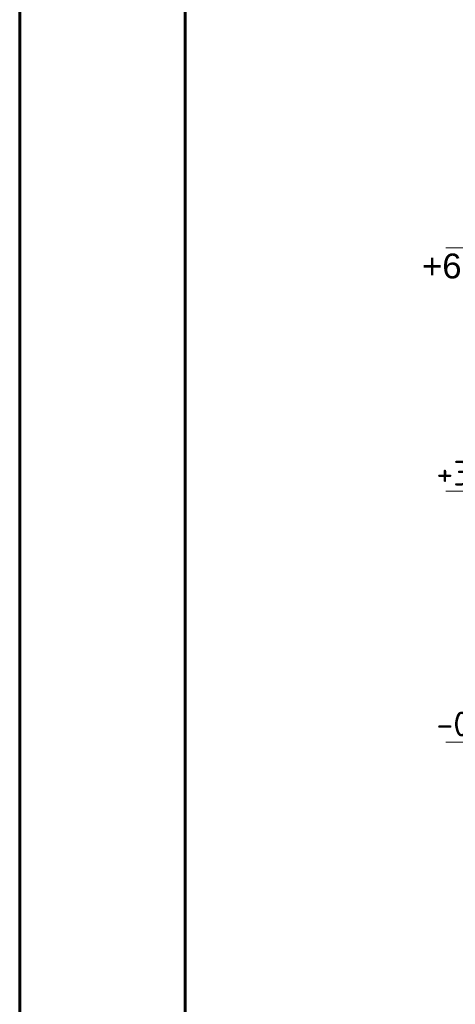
# Model space of a CAD drawing. Header units: millimetres. Extents: x 2063114 to 14983986, y -126020516 to 213791.
# Tile 507 of 656: x 2320392 to 2325660, y -540785 to -528889. Entities that reach past the tile are written whole.
import ezdxf

# ---------------------------------------------------------------- set-up
doc = ezdxf.new("R2010")
doc.units = ezdxf.units.MM
doc.linetypes.add('ACAD_ISO04W100', pattern=[30, 24, -3, 0, -3])
doc.layers.add('_print', color=6, linetype='Continuous', lineweight=60, plot=False)
doc.layers.add('оси', color=22, linetype='ACAD_ISO04W100', lineweight=13)
doc.styles.get("Standard").update_dxf_attribs({"font": 'arial.ttf'})

# ---------------------------------------------------------------- blocks, each defined once
blk = doc.blocks.new('*U1590')
at = {"color": 0, "ltscale": 25}
blk.add_lwpolyline([(-59400, 42000), (0, 42000), (0, 0), (-59400, 0)], close=True, dxfattribs=at)
at = {"color": 0, "lineweight": 60, "ltscale": 25}
blk.add_lwpolyline([(-57400, 41500), (-500, 41500), (-500, 500), (-57400, 500)], close=True, dxfattribs=at)

msp = doc.modelspace()

# ---------------------------------------------------------------- linework, layer by layer
at = {"layer": '_print', "ltscale": 100}
msp.add_lwpolyline([(2379792.08613, -551691.31434), (2320392.08613, -551691.31434), (2320392.08613, -509691.31434), (2379792.08613, -509691.31434)], close=True, dxfattribs=at)
at = {"layer": 'оси', "color": 0, "linetype": 'ByBlock', "ltscale": 500}
for p, q in [((2326752.48956, -531646.59002), (2325543.81222, -531646.59002)), ((2326752.48956, -534586.34422), (2325543.81222, -534586.34422)), ((2326752.48956, -537616.34422), (2325543.81222, -537616.34422))]:
    msp.add_line(p, q, dxfattribs=at)

# ---------------------------------------------------------------- block references
msp.add_blockref('*U1590', (2379792.08613, -551691.31434))

# ---------------------------------------------------------------- texts
at = {"color": 0, "insert": (2325269.38112, -529309.34982), "char_height": 350, "width": 11186.6791896, "attachment_point": 1}
msp.add_mtext('\\pi968.97056;РАМА МОНОЛИТНАЯ РМ-7 ПО ОСИ "4".', dxfattribs=at)
at = {"color": 0, "linetype": 'ByBlock', "char_height": 300, "width": 2567.1619147}
for s, insert, attachment_point in [('+6.300', (2326551.34888, -531714.7558), 3), ('{\\fISOCPEUR|b0|i0|c204|p34;+3.000}', (2326551.34888, -534518.17844), 9), ('{\\fISOCPEUR|b0|i0|c204|p34;-0.030}', (2326551.34888, -537548.17844), 9)]:
    msp.add_mtext(s, dxfattribs=dict(at, insert=insert, attachment_point=attachment_point))

doc.saveas('drawing.dxf')
